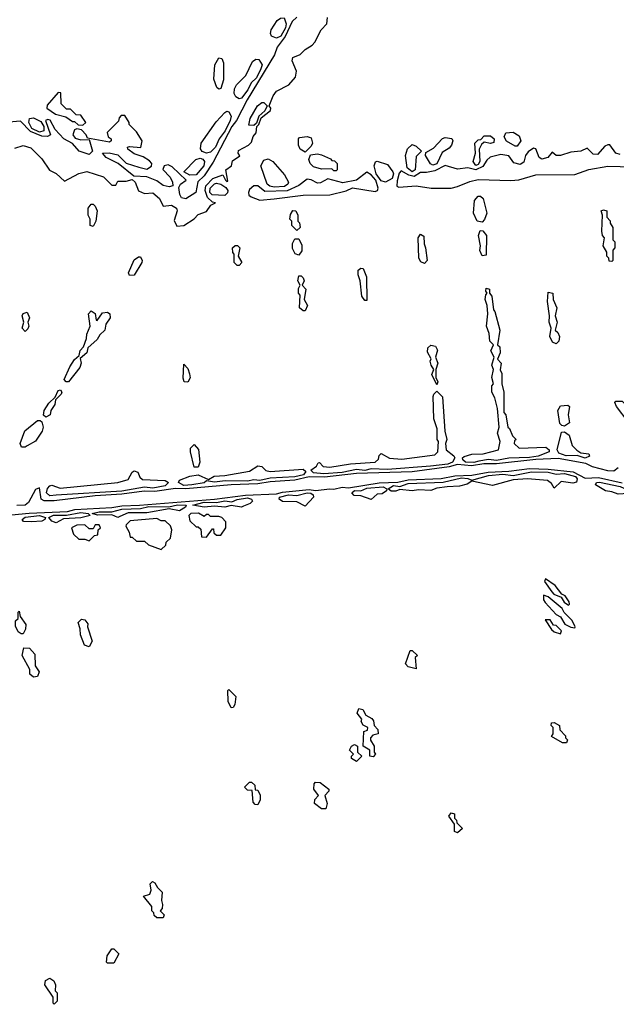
# Model space of a CAD drawing. Extents: x 2769579 to 2883812, y 684207 to 828660.
# Tile 320 of 505: x 2832978 to 2835877, y 765020 to 769804. Entities that reach past the tile are written whole.
import ezdxf

# ---------------------------------------------------------------- set-up
doc = ezdxf.new("R2010")
doc.units = 0

msp = doc.modelspace()

# ---------------------------------------------------------------- linework, layer by layer
at = {"layer": '0CON02XD'}
for points in [[(2834324, 769816), (2834302, 769795), (2834268, 769722), (2834229.3, 769670.7), (2834215.7, 769634.3), (2834084, 769415), (2834032, 769315), (2834008.8, 769285), (2833918.3, 769111.7), (2833874.1, 769045.9), (2833843.9, 769016.1), (2833834.4, 768965), (2833785, 768934.3), (2833765, 768938.6), (2833755.5, 768955), (2833751.4, 768988.6), (2833760, 769005), (2833786.2, 769025), (2833719.2, 769089.2), (2833699.3, 769099.3), (2833680, 769095), (2833674.2, 769075.8), (2833709.1, 769039.1), (2833721.2, 769015), (2833722.5, 768997.5), (2833705, 768992.9), (2833675, 768998.5), (2833645, 769022), (2833595, 769040), (2833533.3, 769043.3), (2833456.2, 769105), (2833397.5, 769135), (2833380, 769155), (2833412.7, 769157.3), (2833455, 769147.1), (2833495, 769107.5), (2833557.3, 769087.3), (2833595, 769078.8), (2833617.8, 769092.2), (2833620.6, 769105), (2833609.1, 769119.1), (2833578, 769138), (2833535, 769152.2), (2833503.8, 769175), (2833502.5, 769185), (2833511.7, 769188.3), (2833567, 769183), (2833572.5, 769215), (2833545, 769260), (2833510, 769295), (2833510, 769305), (2833488.3, 769338.3), (2833471.7, 769338.3), (2833461.7, 769328.3), (2833458.3, 769311.7), (2833403, 769257), (2833407.5, 769235), (2833422.5, 769225), (2833423.3, 769215), (2833415, 769210), (2833308.3, 769228.3), (2833301.4, 769245), (2833279.2, 769269.2), (2833255, 769274), (2833245, 769268.8), (2833236.9, 769245), (2833248.2, 769228.2), (2833275, 769220), (2833315, 769222.5), (2833331.2, 769165), (2833315, 769149.2), (2833267.1, 769165), (2833235, 769202), (2833192.5, 769225), (2833150.3, 769270.3), (2833125.4, 769315.4), (2833115, 769319.4), (2833102.9, 769315), (2833127.5, 769245), (2833113.8, 769236.2), (2833085, 769238.2), (2833030.6, 769260.6), (2832981.7, 769311.7), (2832925, 769306.9)], [(2833775, 768803.8), (2833825, 768836), (2833845, 768858), (2833885, 768872.5), (2833907, 768903), (2833930, 768915), (2833915, 768917.5), (2833890.8, 768940.8), (2833880, 768975), (2833882.9, 768997.1), (2833917.1, 769032.9), (2833965, 769050), (2833977.5, 769025), (2833985, 769017.5), (2833990, 769020), (2833980, 769075), (2834006.7, 769095), (2834011.7, 769118.3), (2834047, 769143), (2834040, 769155), (2834041.7, 769168.3), (2834090, 769195), (2834105, 769210), (2834113, 769237), (2834127.5, 769255), (2834130, 769285), (2834140, 769295), (2834151.7, 769328.3), (2834197, 769363), (2834197.5, 769375), (2834190, 769385), (2834208.8, 769435), (2834225, 769456.7), (2834285, 769487.5), (2834317.5, 769525), (2834323.3, 769555), (2834302.5, 769605), (2834305, 769620), (2834340, 769635), (2834365, 769660), (2834399.3, 769680.7), (2834412.5, 769695), (2834442.5, 769755), (2834470, 769785), (2834473.3, 769815)], [(2834225, 769714.4), (2834201.4, 769725), (2834196.6, 769736.6), (2834200, 769755), (2834229.2, 769800.8), (2834245, 769811.4), (2834263.6, 769813.6), (2834272.7, 769785), (2834269.6, 769765), (2834246.7, 769725), (2834225, 769714.4)], [(2833945, 769466.7), (2833936.7, 769475), (2833921.2, 769515), (2833925.8, 769585), (2833945, 769618.8), (2833960, 769615), (2833967.5, 769595), (2833967.9, 769512.1), (2833955, 769470), (2833945, 769466.7)], [(2834045, 769420), (2834028.8, 769428.8), (2834020, 769445), (2834021.2, 769468.8), (2834032.2, 769487.8), (2834077.1, 769532.9), (2834109.2, 769600.8), (2834125, 769611.9), (2834140.3, 769610.3), (2834155.5, 769585.5), (2834150, 769565), (2834128.1, 769521.9), (2834102, 769498), (2834086.7, 769463.3), (2834055, 769422.9), (2834045, 769420)], [(2833285, 769292.5), (2833300, 769305), (2833275, 769340), (2833251.7, 769341.7), (2833225, 769370), (2833205, 769370), (2833180, 769395), (2833178.3, 769448.3), (2833165, 769450), (2833111.7, 769388.3), (2833110, 769375), (2833152.5, 769345), (2833201.7, 769331.7), (2833235, 769310), (2833245, 769310), (2833263, 769293), (2833285, 769292.5)], [(2834115, 769290), (2834091.7, 769291.7), (2834097.5, 769325), (2834133.3, 769385), (2834155, 769402.5), (2834165, 769402.5), (2834180, 769385), (2834168.3, 769361.7), (2834140, 769335), (2834128.3, 769301.7), (2834115, 769290)], [(2833075, 769257.5), (2833036.9, 769275), (2833023.1, 769305), (2833026, 769324), (2833045, 769327.5), (2833080.4, 769310.4), (2833096.2, 769285), (2833095, 769264), (2833075, 769257.5)], [(2833885, 769155.6), (2833865, 769163.8), (2833856.7, 769176.7), (2833859.4, 769205), (2833932.4, 769307.6), (2833975, 769353.3), (2833985, 769360), (2833995, 769356.7), (2834005.7, 769335), (2834000.6, 769315), (2833975.9, 769264.1), (2833946.7, 769225), (2833929.5, 769185), (2833905, 769160), (2833885, 769155.6)], [(2834365, 769160), (2834340, 769175), (2834332.5, 769195), (2834332.5, 769225), (2834338.3, 769231.7), (2834375, 769237.5), (2834395, 769230), (2834400, 769205), (2834395, 769190), (2834365, 769160)], [(2834985, 769097.5), (2834973.6, 769103.6), (2834950, 769145), (2834951.7, 769158.3), (2834989.3, 769180.7), (2835033, 769227), (2835045, 769232.5), (2835077, 769227), (2835082.5, 769215), (2835076.7, 769195), (2835065, 769180), (2835030.7, 769159.3), (2835005, 769103.3), (2834985, 769097.5)], [(2835195, 769096.2), (2835181.2, 769115), (2835192.5, 769155), (2835190, 769205), (2835205, 769220), (2835218.3, 769221.7), (2835235, 769240), (2835265, 769240), (2835282.5, 769225), (2835281.7, 769208.3), (2835265, 769202.5), (2835235, 769210), (2835221.7, 769198.3), (2835210, 769175), (2835214, 769115), (2835205, 769100), (2835195, 769096.2)], [(2835395, 769190), (2835385, 769190), (2835343.6, 769213.6), (2835332.5, 769235), (2835340, 769255), (2835375, 769257.5), (2835405, 769240), (2835412.5, 769215), (2835395, 769190)], [(2832955, 769180), (2832995, 769193.3), (2833031.7, 769181.7), (2833085, 769127.5), (2833123.6, 769073.6), (2833155, 769057.5), (2833195, 769020), (2833265, 769057.5), (2833305, 769066.7), (2833385, 769040), (2833425, 769000), (2833445, 769000), (2833455, 769020), (2833495, 769020), (2833525, 769027.5), (2833538.8, 769015), (2833555, 768972.5), (2833585, 768960), (2833625, 768963.3), (2833656.7, 768935), (2833675, 768897.5), (2833715, 768903.3), (2833739.3, 768889.3), (2833742.5, 768875), (2833728.3, 768828.3), (2833741.7, 768801.7), (2833775, 768803.8)], [(2835895, 769148.6), (2835875, 769156), (2835845.8, 769195.8), (2835835, 769196.7), (2835820.3, 769189.7), (2835785, 769148.6), (2835765, 769150.8), (2835735, 769180), (2835704.1, 769165.9), (2835655, 769161.4), (2835605, 769144.2), (2835584.2, 769144.2), (2835565, 769160), (2835543.8, 769135), (2835515, 769126.9), (2835502.5, 769135), (2835485, 769176.7), (2835475, 769180), (2835447.7, 769162.3), (2835435.8, 769144.2), (2835427.3, 769112.7), (2835409.3, 769100.7), (2835379.3, 769109.3), (2835355, 769143.3), (2835315, 769150), (2835263.9, 769136.1), (2835247.7, 769122.3), (2835228.5, 769091.5), (2835195, 769074.3), (2835155, 769084.3), (2835105, 769078), (2835045, 769096), (2834995, 769070.5), (2834955, 769061.4), (2834925, 769062), (2834895, 769042.9), (2834868.9, 769048.9), (2834830.7, 769069.3), (2834821.2, 769058.8), (2834812, 769022), (2834810, 768995), (2834820.7, 768990.7), (2834905, 768996.7), (2834976.4, 768986.4), (2835075, 768986.2)], [(2834885, 769064.4), (2834861.4, 769085), (2834853.3, 769145), (2834863, 769177), (2834885, 769197.5), (2834905, 769190), (2834930, 769165), (2834905, 769140), (2834900, 769075), (2834885, 769064.4)], [(2834515, 769070), (2834505, 769070), (2834495, 769080), (2834445, 769077.5), (2834405, 769090), (2834390, 769105), (2834382.5, 769125), (2834391.7, 769148.3), (2834425, 769152.5), (2834445, 769147.5), (2834488.3, 769128.3), (2834495, 769120), (2834508.3, 769118.3), (2834520, 769105), (2834520, 769075), (2834515, 769070)], [(2833805, 769048.5), (2833776.2, 769065), (2833834.5, 769125.5), (2833855, 769130.8), (2833867.1, 769127.1), (2833875.7, 769115.7), (2833873.1, 769095), (2833835, 769051.1), (2833805, 769048.5)], [(2834215, 768990), (2834193.3, 768995), (2834181.2, 769005), (2834150, 769095), (2834165, 769122.5), (2834185, 769127.5), (2834207.5, 769115), (2834265, 769050), (2834283.8, 769015), (2834281.2, 769005), (2834265, 768994.5), (2834215, 768990)], [(2834755, 769014.2), (2834735, 769022), (2834709.4, 769055), (2834700, 769095), (2834706.4, 769113.6), (2834715, 769116.7), (2834765, 769101.2), (2834791.4, 769065), (2834794.3, 769055), (2834787.2, 769032.8), (2834755, 769014.2)], [(2835075, 768986.2), (2835105, 768993.3), (2835165, 769018.8), (2835205, 769028), (2835365, 769023.3), (2835403, 769027), (2835485, 769051.2), (2835675, 769052.5), (2835743.9, 769076.1), (2835835, 769093.3), (2835955, 769088.8)], [(2834145, 768927.5), (2834215, 768933.3), (2834355, 768951.2), (2834485, 768953.3), (2834565, 768973.3), (2834595, 768987.5), (2834705, 768970), (2834716.4, 768973.6), (2834720, 768985), (2834708.1, 769025), (2834685, 769051.2), (2834665, 769063.3), (2834615, 769023.8), (2834548.8, 769011.2), (2834475, 769030.8), (2834438.8, 769011.2), (2834425, 769010), (2834395, 769026.7), (2834375, 769030), (2834335, 768998.8), (2834277.7, 768972.3), (2834168.8, 768968.8), (2834135, 768997.5), (2834115, 768997.5), (2834095, 768980), (2834090, 768965), (2834091.7, 768951.7), (2834103, 768943), (2834145, 768927.5)], [(2833975, 768950.6), (2833912.9, 768952.9), (2833901.1, 768965), (2833903.3, 768985), (2833925, 769006.9), (2833935, 769010.6), (2833955, 769005.6), (2833979.5, 768989.5), (2833988.9, 768975), (2833987.5, 768962.5), (2833975, 768950.6)], [(2835225, 768820), (2835200, 768825), (2835182.5, 768865), (2835187.5, 768925), (2835205, 768947.5), (2835217, 768947), (2835230, 768935), (2835247.5, 768865), (2835237, 768833), (2835225, 768820)], [(2833335, 768800), (2833320, 768805), (2833320, 768835), (2833310, 768855), (2833310.7, 768889.3), (2833325, 768907.5), (2833335, 768907.5), (2833345, 768897.5), (2833353.8, 768875), (2833347.5, 768825), (2833335, 768800)], [(2834325, 768780), (2834300, 768805), (2834300, 768825), (2834290, 768835), (2834293, 768857), (2834305, 768876.7), (2834320, 768875), (2834330, 768855), (2834330, 768825), (2834337, 768817), (2834340, 768795), (2834325, 768780)], [(2835855, 768630), (2835841.7, 768631.7), (2835840, 768645), (2835830, 768655), (2835830, 768675), (2835812.5, 768705), (2835820, 768745), (2835810, 768755), (2835807, 768777), (2835810, 768855), (2835802.5, 768875), (2835815, 768880), (2835830, 768875), (2835830, 768845), (2835847, 768827), (2835847.5, 768815), (2835860, 768795), (2835860, 768735), (2835870, 768725), (2835870, 768695), (2835860, 768685), (2835860, 768635), (2835855, 768630)], [(2834945, 768620), (2834927, 768627), (2834916.7, 768645), (2834913.3, 768745), (2834925, 768762.5), (2834941.7, 768751.7), (2834942.5, 768715), (2834950, 768695), (2834957.5, 768635), (2834945, 768620)], [(2835225, 768657.5), (2835213.6, 768683.6), (2835217.5, 768705), (2835206.7, 768755), (2835215, 768780), (2835228.3, 768778.3), (2835246.4, 768756.4), (2835245, 768660), (2835225, 768657.5)], [(2834045, 768610), (2834035, 768610), (2834020, 768625), (2834020, 768665), (2834013, 768673), (2834012.5, 768695), (2834025, 768707.5), (2834037, 768707), (2834047.5, 768695), (2834040, 768655), (2834057.5, 768625), (2834045, 768610)], [(2834335, 768660), (2834317, 768667), (2834303, 768693), (2834303, 768717), (2834315, 768740), (2834335, 768740), (2834349.3, 768709.3), (2834349.3, 768680.7), (2834335, 768660)], [(2833511.2, 768561.2), (2833506.7, 768575), (2833535, 768637.5), (2833555, 768652.5), (2833565, 768652.5), (2833573.8, 768635), (2833572, 768625), (2833535, 768563.8), (2833511.2, 768561.2)], [(2834665, 768440), (2834655, 768440), (2834640.7, 768460.7), (2834632.5, 768535), (2834622.5, 768565), (2834623, 768587), (2834635, 768597.5), (2834647.5, 768595), (2834663.3, 768555), (2834665, 768440)], [(2834365, 768390), (2834355, 768390), (2834337.5, 768405), (2834340, 768465), (2834332.5, 768475), (2834332.5, 768497.5), (2834340, 768515), (2834330, 768535), (2834335, 768560), (2834345, 768560), (2834355, 768550), (2834360, 768535), (2834350, 768515), (2834367.5, 768495), (2834360, 768445), (2834376.7, 768415), (2834365, 768390)], [(2835185, 767653.2), (2835143.8, 767655), (2835131.2, 767665), (2835130, 767675), (2835137.5, 767682.5), (2835175, 767693.1), (2835230, 767695), (2835305, 767713.8), (2835312.5, 767755), (2835300, 767795), (2835307.5, 767825), (2835300, 767915), (2835287, 767967), (2835272.5, 767995), (2835272.5, 768025), (2835280, 768035), (2835272.5, 768065), (2835280, 768105), (2835272.5, 768125), (2835282.5, 768165), (2835267.5, 768195), (2835280, 768225), (2835263, 768243), (2835259.3, 768279.3), (2835246.2, 768315), (2835252.5, 768375), (2835250, 768415), (2835240, 768445), (2835243, 768467), (2835250, 768475), (2835242.5, 768485), (2835245, 768500), (2835260, 768495), (2835260, 768475), (2835271.7, 768461.7), (2835280, 768395), (2835287, 768387), (2835310, 768295), (2835300, 768225), (2835310, 768215), (2835312.5, 768185), (2835300, 768155), (2835317.5, 768135), (2835312.5, 768102.5), (2835320, 768085), (2835320, 768035), (2835330, 767995), (2835330, 767895), (2835340, 767885), (2835350, 767825), (2835358.3, 767818.3), (2835371.7, 767781.7), (2835390, 767765), (2835381.7, 767758.3), (2835380, 767745), (2835405, 767722.5), (2835535, 767727.5), (2835550, 767715), (2835550, 767705), (2835496.5, 767683.5), (2835455, 767676.8), (2835355, 767673.8), (2835295, 767661.8), (2835255, 767666.9), (2835209.5, 767659.5), (2835185, 767653.2)], [(2835585, 768230), (2835567, 768237), (2835553.3, 768265), (2835560, 768305), (2835550, 768335), (2835552.5, 768365), (2835542.5, 768435), (2835545, 768480), (2835567.5, 768475), (2835570, 768445), (2835587.5, 768405), (2835580, 768365), (2835590, 768335), (2835580, 768295), (2835592.5, 768285), (2835600, 768265), (2835597, 768243), (2835585, 768230)], [(2833005, 768290), (2832990, 768305), (2832997.5, 768335), (2832990, 768365), (2832995, 768377.5), (2833015, 768382.5), (2833026.2, 768355), (2833017.5, 768335), (2833022.5, 768315), (2833018.3, 768301.7), (2833005, 768290)], [(2833204, 768044), (2833194.2, 768055.8), (2833221.9, 768118.1), (2833245, 768152.5), (2833267.5, 768172.5), (2833272.3, 768197.7), (2833287.5, 768215), (2833303.3, 768255), (2833303.6, 768276.4), (2833320, 768315), (2833312.5, 768375), (2833325, 768390), (2833345, 768377.5), (2833350, 768345), (2833355, 768342.5), (2833380.8, 768379.2), (2833405, 768383.8), (2833415.7, 768375.7), (2833417.5, 768355), (2833396.7, 768325), (2833392, 768295), (2833367.7, 768272.3), (2833355, 768250), (2833309.3, 768210.7), (2833303.8, 768185), (2833272.5, 768157.5), (2833276, 768135), (2833270.8, 768115), (2833215, 768044.2), (2833204, 768044)], [(2835005, 768030), (2834980.7, 768080.7), (2834990, 768105), (2834976.7, 768125), (2834972.5, 768145), (2834977, 768157), (2834959.3, 768189.3), (2834960.5, 768209.5), (2834975, 768223.3), (2834998, 768218), (2835008.3, 768198.3), (2834997.5, 768165), (2835010, 768135), (2835000, 768105), (2835000, 768065), (2835010, 768045), (2835005, 768030)], [(2833795, 768042.5), (2833777.5, 768045), (2833771.7, 768061.7), (2833775, 768130), (2833795, 768110), (2833803.3, 768083.3), (2833806.1, 768063.9), (2833795, 768042.5)], [(2833105, 767873.3), (2833093, 767883), (2833096.7, 767905), (2833119.5, 767940.5), (2833150, 767970), (2833165, 768002.5), (2833175.9, 768005.9), (2833183.3, 767995), (2833180, 767985), (2833152.5, 767957.5), (2833148.8, 767935), (2833130, 767905), (2833126.7, 767885), (2833105, 767873.3)], [(2834455, 767597.5), (2834405, 767602.9), (2834392.5, 767615), (2834420, 767635), (2834428.3, 767651.7), (2834435, 767652.5), (2834452.7, 767632.7), (2834485, 767630.6), (2834585, 767645.6), (2834705, 767654.2), (2834720.7, 767669.3), (2834723.9, 767686.1), (2834735, 767696.7), (2834775, 767673.3), (2834835, 767668.8), (2834995, 767690), (2835010, 767705), (2835012.5, 767755), (2835006.7, 767765), (2835006.4, 767816.4), (2834990, 767865), (2834987, 767973), (2834990, 767985), (2835005, 768000), (2835032.5, 767972.5), (2835043.3, 767805), (2835053.3, 767765), (2835047.5, 767745), (2835050, 767715), (2835087.5, 767685), (2835092.5, 767675), (2835080.8, 767655), (2835057.5, 767645), (2834974.6, 767635.4), (2834765, 767619.3), (2834685, 767621.9), (2834655, 767613.8), (2834615, 767618.1), (2834545, 767604.6), (2834455, 767597.5)], [(2835935, 767850), (2835877.5, 767925), (2835870, 767945), (2835875, 767950), (2835905, 767950), (2835928.3, 767928.3), (2835950, 767865), (2835935, 767850)], [(2835625, 767830), (2835611.7, 767831.7), (2835603, 767843), (2835593.3, 767905), (2835605, 767927.5), (2835641.7, 767931.7), (2835650, 767925), (2835642.5, 767885), (2835650, 767845), (2835625, 767830)], [(2833005, 767726.7), (2832987.5, 767727.5), (2832980, 767745), (2833003, 767807), (2833065, 767857.5), (2833077, 767857), (2833085, 767850), (2833092.5, 767825), (2833087.5, 767805), (2833055, 767756.2), (2833015, 767733.3), (2833005, 767726.7)], [(2835725, 767674.4), (2835686.7, 767686.7), (2835632.5, 767685), (2835598.1, 767698.1), (2835590, 767715), (2835610, 767800), (2835625, 767802.5), (2835647.5, 767785), (2835662.5, 767735), (2835685, 767712.5), (2835705, 767700), (2835742.5, 767695), (2835746.7, 767683.3), (2835725, 767674.4)], [(2833845, 767630), (2833825, 767630), (2833807.5, 767705), (2833808.3, 767721.7), (2833825, 767740), (2833846.4, 767716.4), (2833852.5, 767655), (2833845, 767630)], [(2835885, 767627.5), (2835865, 767610), (2835835, 767612.5), (2835761.1, 767631.1), (2835727.9, 767647.9), (2835595, 767672.9), (2835485, 767667.7), (2835295, 767646.9), (2835233.3, 767646.7), (2835173.8, 767636.2), (2835105, 767642.9), (2835065, 767630.9), (2834885, 767607.8), (2834615, 767598.5), (2834458.9, 767581.1), (2834385, 767582.9), (2834315, 767566.2), (2834195, 767559.4), (2834135, 767549.1), (2834005, 767544.3), (2833785, 767524.3), (2833734.3, 767525.7), (2833635, 767511.1), (2833583.2, 767513.2), (2833475, 767498.2), (2833345, 767490), (2833145, 767467.1), (2833096.7, 767466.7), (2833082.5, 767475), (2833075, 767530), (2833055, 767521.2), (2833021.3, 767458.7), (2833005, 767445.6), (2832964.3, 767444.3)], [(2832835, 767388.6), (2833023.7, 767406.3), (2833210, 767415), (2833246.1, 767423.9), (2833425, 767433.6), (2833475, 767442.9), (2833560, 767445), (2833925, 767474.6), (2834075, 767494), (2834225, 767501.1), (2834255, 767509.1), (2834385, 767520.9), (2834415, 767516.9), (2834485, 767524.5), (2834505, 767523.3), (2834545, 767533.2), (2834575, 767529.4), (2834725, 767553.6), (2834815, 767556.9), (2834865, 767568.1), (2835025, 767574.6), (2835092.1, 767587.9), (2835175, 767591.5), (2835254.5, 767605.5), (2835355, 767610), (2835455, 767622.9), (2835545, 767620.5), (2835667.6, 767607.6), (2835725, 767576.2), (2835789.7, 767579.7), (2835905, 767553.3)], [(2833125, 767491.1), (2833108.6, 767505), (2833113.5, 767526.5), (2833125, 767540), (2833135, 767542.5), (2833175, 767528.8), (2833455, 767556.2), (2833505, 767570), (2833523.9, 767606.1), (2833535, 767612.5), (2833552.5, 767605), (2833561.7, 767581.7), (2833575, 767570), (2833685, 767565.8), (2833701.2, 767555), (2833685, 767540), (2833625, 767528.5), (2833585, 767533.3), (2833475, 767513.9), (2833155, 767493.3), (2833125, 767491.1)], [(2833775, 767541.2), (2833750, 767555), (2833755, 767566.2), (2833805, 767586.2), (2833845, 767593.3), (2833895, 767570), (2833922.9, 767587.1), (2833975, 767588.8), (2834095, 767610), (2834135, 767636.7), (2834153.9, 767633.9), (2834173.6, 767613.6), (2834195, 767609.4), (2834355, 767620.8), (2834368.8, 767608.8), (2834357.4, 767592.6), (2834315, 767582.9), (2834195, 767577.3), (2834145, 767565.4), (2834115, 767568.5), (2834085, 767562.1), (2833976.8, 767563.2), (2833925, 767557.1), (2833886.4, 767563.6), (2833875, 767554.4), (2833815, 767544.6), (2833775, 767541.2)], [(2834782.9, 767512.9), (2834767.5, 767525), (2834795, 767540.9), (2834825, 767535.7), (2834865, 767551.2), (2835035, 767557.8), (2835125, 767578.4), (2835155.3, 767575.3), (2835175, 767566.2), (2835255, 767590), (2835325, 767595.9), (2835375, 767589.2), (2835465, 767608), (2835545.3, 767605.3), (2835585, 767596.2), (2835625, 767599.2), (2835678.6, 767585), (2835687, 767573), (2835682.9, 767557.1), (2835665, 767552.9), (2835608.8, 767561.2), (2835575, 767527.5), (2835561.2, 767551.2), (2835542.5, 767565), (2835445, 767573.3), (2835375, 767568.8), (2835275, 767541.2), (2835175, 767562.5), (2835152.5, 767547.5), (2835115, 767537.8), (2835054.3, 767534.3), (2835005, 767528.6), (2834975, 767516), (2834915, 767520), (2834885, 767514.4), (2834825, 767522), (2834805, 767513.1), (2834782.9, 767512.9)], [(2835885, 767498.8), (2835855, 767510.8), (2835824.5, 767514.5), (2835776.2, 767545), (2835780, 767555), (2835795, 767557.8), (2835895, 767536.4), (2835942.5, 767515), (2835942.5, 767505), (2835935, 767502), (2835885, 767498.8)], [(2834685, 767472.5), (2834635, 767490), (2834603, 767493), (2834591.2, 767505), (2834605, 767516.5), (2834635, 767515.6), (2834665, 767528.5), (2834744.4, 767534.4), (2834762.5, 767525), (2834760, 767515), (2834738.8, 767501.2), (2834715, 767498.8), (2834685, 767472.5)], [(2833875, 767435.6), (2833820, 767445), (2833875, 767459.2), (2833935, 767457.8), (2833975, 767467.1), (2834008.3, 767461.7), (2834035, 767473.3), (2834085, 767480.8), (2834104, 767475), (2834108.8, 767465), (2834097.1, 767452.9), (2834065, 767440), (2834055, 767436.2), (2834006.1, 767443.9), (2833975, 767435.7), (2833925, 767440), (2833875, 767435.6)], [(2834365, 767441.2), (2834325, 767462), (2834255, 767462.5), (2834238, 767475), (2834240.8, 767485), (2834284, 767496), (2834325, 767492.5), (2834375, 767504.6), (2834393, 767503), (2834404.3, 767495), (2834406, 767485), (2834365, 767441.2)], [(2833455, 767386), (2833425, 767398.8), (2833356.2, 767396.2), (2833330, 767405), (2833365, 767412.5), (2833425, 767413.3), (2833475, 767425.5), (2833565, 767428.5), (2833605, 767438.7), (2833702.7, 767437.3), (2833745, 767447.3), (2833787.5, 767445), (2833783.3, 767435), (2833755, 767417.5), (2833705, 767427.5), (2833595, 767407.5), (2833505, 767408.8), (2833465, 767390), (2833455, 767386)], [(2833035, 767364.2), (2832996.4, 767366.4), (2832990, 767375), (2833005, 767386.7), (2833075, 767394.4), (2833103.3, 767385), (2833100, 767375), (2833085, 767367.5), (2833035, 767364.2)], [(2833155, 767359.2), (2833135, 767367.5), (2833120, 767385), (2833142.7, 767397.3), (2833205, 767397.5), (2833275, 767409.1), (2833310, 767405), (2833320, 767395), (2833275, 767384.4), (2833190.9, 767379.1), (2833155, 767359.2)], [(2833665, 767230), (2833688.3, 767251.7), (2833690, 767265), (2833710, 767285), (2833717.5, 767325), (2833710, 767345), (2833685, 767370), (2833665, 767370), (2833645, 767380), (2833515, 767370), (2833495, 767350), (2833493, 767343), (2833510, 767315), (2833515, 767290), (2833525, 767290), (2833545, 767270), (2833585, 767270), (2833603.3, 767253.3), (2833665, 767230)], [(2833885, 767290), (2833915, 767330), (2833920, 767330), (2833921.7, 767311.7), (2833935, 767300), (2833955, 767300), (2833980, 767335), (2833980, 767365), (2833960, 767385), (2833945, 767390), (2833905, 767390), (2833895, 767400), (2833885, 767400), (2833875, 767390), (2833846.4, 767406.4), (2833810, 767405), (2833800, 767395), (2833805, 767370), (2833835, 767340), (2833845, 767340), (2833858.3, 767328.3), (2833861.7, 767291.7), (2833885, 767290)], [(2833315, 767272.5), (2833341.7, 767298.3), (2833358.3, 767301.7), (2833360, 767325), (2833370, 767335), (2833365, 767350), (2833345, 767350), (2833335, 767330), (2833315, 767330), (2833295, 767350), (2833255, 767347.5), (2833230, 767335), (2833240, 767305), (2833265, 767280), (2833295, 767280), (2833315, 767272.5)], [(2835645, 766960), (2835650, 766965), (2835647.5, 766975), (2835627.5, 767005), (2835612.5, 767012.5), (2835580, 767055), (2835532.5, 767087.5), (2835527.5, 767075), (2835563.6, 767023.6), (2835573.3, 767013.3), (2835608.3, 766998.3), (2835623.3, 766973.3), (2835645, 766960)], [(2835675, 766850), (2835677.5, 766855), (2835662.5, 766885), (2835623.8, 766923.8), (2835613, 766943), (2835545, 767000), (2835522.5, 767007.5), (2835523.3, 766985), (2835531.7, 766971.7), (2835583.8, 766913.8), (2835605, 766902.5), (2835627, 766867), (2835655, 766852.5), (2835675, 766850)], [(2832995, 766820), (2832985, 766820), (2832970.7, 766830.7), (2832957, 766857), (2832957, 766883), (2832970, 766895), (2832970, 766925), (2832975, 766930), (2832980, 766905), (2833007.5, 766865), (2833006.7, 766843.3), (2832995, 766820)], [(2833315, 766757.5), (2833292.5, 766765), (2833273.3, 766815), (2833272.5, 766845), (2833262.5, 766875), (2833278.3, 766891.7), (2833295, 766887.5), (2833309.3, 766869.3), (2833307.5, 766855), (2833330, 766785), (2833315, 766757.5)], [(2835605, 766820), (2835610, 766835), (2835585, 766860), (2835571.7, 766861.7), (2835555, 766887.5), (2835531.7, 766888.3), (2835561.7, 766841.7), (2835575, 766830), (2835605, 766820)], [(2833045, 766610), (2833026.7, 766625), (2833027, 766647), (2832990, 766715), (2832998.3, 766751.7), (2833025, 766750), (2833051.7, 766721.7), (2833052.5, 766665), (2833072.5, 766635), (2833065, 766612.5), (2833045, 766610)], [(2834905, 766650), (2834865, 766660), (2834852.5, 766675), (2834875, 766740), (2834885, 766740), (2834910, 766715), (2834900, 766705), (2834905, 766650)], [(2834005, 766460), (2833991.7, 766491.7), (2833990, 766545), (2833995, 766550), (2834027.5, 766515), (2834023, 766477), (2834015, 766462.5), (2834005, 766460)], [(2834695, 766222.5), (2834680, 766225), (2834680, 766255), (2834647.5, 766275), (2834650, 766345), (2834668.3, 766351.7), (2834670, 766365), (2834647, 766377), (2834637.5, 766395), (2834640, 766405), (2834617.5, 766435), (2834625, 766457.5), (2834645, 766452.5), (2834660, 766425), (2834688.3, 766408.3), (2834697, 766397), (2834700, 766375), (2834717.5, 766355), (2834720, 766335), (2834693, 766327), (2834682.5, 766315), (2834683, 766303), (2834700, 766275), (2834700, 766245), (2834707.5, 766235), (2834695, 766222.5)], [(2835635, 766290), (2835615, 766290), (2835561.7, 766321.7), (2835570, 766335), (2835570, 766365), (2835560, 766375), (2835561.7, 766388.3), (2835575, 766390), (2835600, 766375), (2835603, 766353), (2835630, 766325), (2835630, 766315), (2835640, 766305), (2835635, 766290)], [(2834615, 766200), (2834590, 766215), (2834590, 766225), (2834600, 766235), (2834580, 766255), (2834590, 766275), (2834605, 766282.5), (2834620, 766275), (2834620, 766245), (2834640, 766225), (2834615, 766200)], [(2834135, 765990), (2834121.7, 765991.7), (2834113, 766003), (2834108.3, 766058.3), (2834085, 766060), (2834070, 766075), (2834095, 766100), (2834105, 766100), (2834120, 766085), (2834121.7, 766061.7), (2834135, 766060), (2834147, 766037), (2834147, 766013), (2834135, 765990)], [(2834465, 765970), (2834445, 765970), (2834410, 765995), (2834412.5, 766015), (2834430, 766035), (2834407.5, 766065), (2834408.3, 766091.7), (2834415, 766100), (2834438.3, 766098.3), (2834480, 766065), (2834480, 766055), (2834460, 766035), (2834472.5, 765995), (2834465, 765970)], [(2835105, 765852.5), (2835090, 765860), (2835090, 765895), (2835062.5, 765935), (2835075, 765950), (2835090, 765945), (2835090, 765925), (2835100, 765915), (2835101.7, 765901.7), (2835130, 765875), (2835105, 765852.5)], [(2833675, 765440), (2833645, 765440), (2833631.7, 765451.7), (2833630, 765465), (2833620, 765475), (2833620, 765495), (2833580, 765545), (2833610, 765555), (2833617.5, 765575), (2833612.5, 765605), (2833623, 765617), (2833635, 765610), (2833647, 765587), (2833670, 765565), (2833667.5, 765525), (2833672.5, 765505), (2833670, 765485), (2833660, 765475), (2833680, 765455), (2833675, 765440)], [(2833435, 765220), (2833405, 765220), (2833400, 765225), (2833402.5, 765255), (2833425, 765290), (2833435, 765290), (2833460, 765265), (2833435, 765220)], [(2833145, 765020), (2833140, 765025), (2833140, 765055), (2833100, 765115), (2833103.6, 765136.4), (2833125, 765147.5), (2833143.6, 765133.6), (2833152.5, 765115), (2833150, 765085), (2833160, 765075), (2833160, 765035), (2833145, 765020)]]:
    msp.add_lwpolyline(points, dxfattribs=at)

doc.saveas('drawing.dxf')
